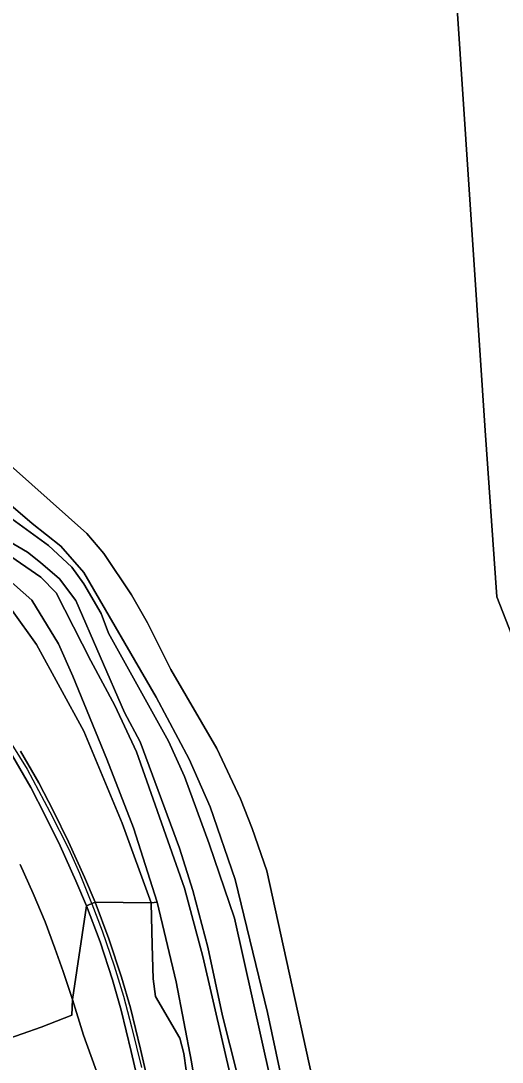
# Model space of a CAD drawing. Extents: x 157793 to 159380, y 380877 to 382313.
# Drawn here: x 158012.7 to 158056.4, y 380977.2 to 381071.7 of the extents above; entities that cross this region are included whole.
import ezdxf

# ---------------------------------------------------------------- set-up
doc = ezdxf.new("R2010")
doc.units = 0
for name, color, linetype in [('IMGEO_Berm_groen', 7, 'Continuous'), ('IMGEO_Geluidsscherm', 7, 'Continuous'), ('IMGEO_Grasland_overig', 7, 'Continuous'), ('IMGEO_Groenvoorziening', 7, 'Continuous'), ('IMGEO_Muur', 7, 'Continuous'), ('IMGEO_Oever', 7, 'Continuous'), ('IMGEO_Rijbaan_autoweg', 7, 'Continuous'), ('IMGEO_Struiken', 7, 'Continuous'), ('IMGEO_Waterloop', 7, 'Continuous')]:
    doc.layers.add(name, color=color, linetype=linetype)

msp = doc.modelspace()

# ---------------------------------------------------------------- linework, layer by layer
at = {"layer": 'IMGEO_Berm_groen'}
for points in [[(158012.648, 380995.115), (158013.826, 380992.47), (158014.922, 380989.909), (158015.808, 380987.531), (158016.543, 380985.4), (158017.402, 380982.846), (158018.683, 380991.365), (158017.715, 380993.625), (158016.276, 380996.811), (158014.926, 380999.571), (158013.612, 381002.122), (158011.96, 381004.983)], [(158023.47, 380975.015), (158022.744, 380978.136), (158021.84, 380981.897), (158021.051, 380984.639), (158019.907, 380988.091), (158018.683, 380991.365), (158017.402, 380982.846), (158018.413, 380979.624), (158019.867, 380975.597)], [(158027.717, 380976.436), (158027.526, 380977.953), (158027.154, 380979.338), (158024.944, 380983.135), (158024.728, 380984.733), (158024.632, 380987.801), (158024.544, 380991.621), (158019.472, 380991.681), (158020.709, 380988.374), (158021.863, 380984.89), (158022.662, 380982.114), (158023.571, 380978.332), (158024.303, 380975.186)]]:
    msp.add_lwpolyline(points, dxfattribs=at)
at = {"layer": 'IMGEO_Geluidsscherm'}
msp.add_lwpolyline([(158011.184, 381007.143), (158013.271, 381003.759), (158015.353, 380999.893), (158017.063, 380996.518), (158018.029, 380994.328), (158019.122, 380991.617), (158019.147, 380991.551), (158020.085, 380989.094), (158021.2, 380985.903), (158022.032, 380983.163), (158022.752, 380980.384), (158023.663, 380976.676)], dxfattribs=at)
at = {"layer": 'IMGEO_Grasland_overig'}
for points in [[(158039.657, 380973.569), (158035.069, 380994.555), (158033.724, 380998.37), (158032.655, 381001.064), (158030.512, 381005.647), (158026.336, 381012.819), (158024.23, 381017.054), (158022.776, 381019.607), (158020.238, 381023.348), (158018.692, 381025.175), (158012.037, 381031.103)], [(158038.576, 380965.482), (158035.11, 380981.673), (158032.178, 380993.766), (158029.904, 381000.343), (158028, 381004.669), (158025.006, 381010.307), (158018.419, 381021.618), (158016.332, 381024.019), (158013.746, 381026.088), (158010.061, 381029.2)], [(158010.061, 381029.2), (158013.746, 381026.088), (158016.332, 381024.019), (158018.419, 381021.618), (158025.006, 381010.307), (158028, 381004.669), (158029.904, 381000.343), (158032.178, 380993.766), (158035.11, 380981.673), (158038.576, 380965.482)], [(158010.185, 381027.703), (158015.233, 381024.074), (158017.342, 381022.107), (158018.419, 381020.589), (158020.003, 381017.918), (158020.66, 381016.133), (158026.128, 381006.319), (158027.592, 381003.106), (158029.824, 380996.981), (158032.125, 380990.24), (158035.399, 380975.586)], [(158012.689, 381005.42), (158014.358, 381002.53), (158015.686, 380999.952), (158017.045, 380997.172), (158018.493, 380993.968), (158019.472, 380991.681), (158024.544, 380991.621), (158021.931, 380998.863), (158018.445, 381007.22), (158014.134, 381015.108), (158011.914, 381018.183)]]:
    msp.add_lwpolyline(points, dxfattribs=at)
msp.add_lwpolyline([(158003.686, 381028.39), (158008.259, 381022.019), (158011.914, 381018.183), (158014.134, 381015.108), (158018.445, 381007.22), (158021.931, 380998.863), (158024.544, 380991.621), (158025.096, 380991.681), (158022.955, 380998.455), (158020.529, 381004.675), (158017.425, 381012.221), (158016.136, 381015.163), (158013.707, 381019.129), (158011.353, 381021.201), (158010.781, 381021.704), (158010.23, 381022.189), (158006.704, 381024.979)], close=True, dxfattribs=at)
at = {"layer": 'IMGEO_Groenvoorziening'}
for points in [[(158065.175, 380995.891), (158055.954, 381019.408), (158054.886, 381034.528), (158046.317, 381163.549), (158039.767, 381165.888), (158037.709, 381178.388), (158035.215, 381178.178), (158019.881, 381197.791), (158019.23, 381206.041), (158018.738, 381212.267), (158021.715, 381212.507), (158027.429, 381212.967)], [(158058.211, 381110.918), (158054.334, 381160.498), (158053.899, 381166.074), (158056.161, 381166.26), (158054.909, 381179.836), (158052.682, 381183.227), (158050.517, 381211.312), (158039.034, 381210.37), (158038.773, 381213.455), (158034.585, 381213.111), (158034.869, 381210.038), (158027.452, 381209.42), (158028.11, 381199.967), (158024.833, 381197.293), (158036.947, 381181.933), (158037.709, 381178.388), (158039.767, 381165.888), (158046.317, 381163.549), (158054.886, 381034.528), (158055.954, 381019.408), (158065.175, 380995.891)], [(157978.213, 381077.766), (157985.988, 381062.847), (157988.162, 381059.338), (157988.499, 381059.51), (157989.832, 381060.205), (157994.235, 381053.497), (157998.892, 381046.614), (158002.804, 381041.203), (158012.037, 381031.103), (158018.692, 381025.175), (158020.238, 381023.348), (158022.776, 381019.607), (158024.23, 381017.054), (158026.336, 381012.819), (158030.512, 381005.647), (158032.655, 381001.064), (158033.724, 380998.37), (158035.069, 380994.555), (158039.657, 380973.569)]]:
    msp.add_lwpolyline(points, dxfattribs=at)
at = {"layer": 'IMGEO_Muur'}
for points in [[(158011.96, 381004.983), (158013.612, 381002.122), (158014.926, 380999.571), (158016.276, 380996.811), (158017.715, 380993.625), (158018.683, 380991.365), (158019.472, 380991.681), (158018.493, 380993.968), (158017.045, 380997.172), (158015.686, 380999.952), (158014.358, 381002.53), (158012.689, 381005.42)], [(158024.303, 380975.186), (158023.571, 380978.332), (158022.662, 380982.114), (158021.863, 380984.89), (158020.709, 380988.374), (158019.472, 380991.681), (158018.683, 380991.365), (158019.907, 380988.091), (158021.051, 380984.639), (158021.84, 380981.897), (158022.744, 380978.136), (158023.47, 380975.015)]]:
    msp.add_lwpolyline(points, dxfattribs=at)
at = {"layer": 'IMGEO_Oever'}
for points in [[(158035.399, 380975.586), (158032.125, 380990.24), (158029.824, 380996.981), (158027.592, 381003.106), (158026.128, 381006.319), (158020.66, 381016.133), (158020.003, 381017.918), (158018.419, 381020.589), (158017.342, 381022.107), (158015.233, 381024.074), (158010.185, 381027.703)], [(158033.655, 380967.653), (158029.235, 380986.749), (158027.576, 380992.962), (158023.229, 381005.342), (158021.246, 381009.562), (158019.066, 381013.607), (158015.924, 381019.795), (158014.52, 381021.217), (158008.566, 381025.279)], [(158011.189, 381024.716), (158013.326, 381023.492), (158014.502, 381022.535), (158016.218, 381021.045), (158017.707, 381019.092), (158022.141, 381008.921), (158023.538, 381006.263), (158027.124, 380996.611), (158028.348, 380992.749), (158029.712, 380987.595), (158031.042, 380981.368), (158033.024, 380973.479)], [(158011.353, 381021.201), (158013.707, 381019.129), (158016.136, 381015.163), (158017.425, 381012.221), (158020.529, 381004.675), (158022.955, 380998.455), (158025.096, 380991.681), (158026.81, 380984.467), (158028.224, 380977.201), (158030.338, 380964.402)]]:
    msp.add_lwpolyline(points, dxfattribs=at)
at = {"layer": 'IMGEO_Rijbaan_autoweg'}
for points in [[(158011.093, 380979.144), (158014.563, 380980.335), (158017.337, 380981.44), (158017.402, 380982.846), (158016.543, 380985.4), (158015.808, 380987.531), (158014.922, 380989.909), (158013.826, 380992.47), (158012.648, 380995.115)], [(158019.867, 380975.597), (158018.413, 380979.624), (158017.402, 380982.846), (158017.337, 380981.44), (158014.563, 380980.335), (158011.093, 380979.144), (158010.69, 380978.734), (158011.504, 380975.819)]]:
    msp.add_lwpolyline(points, dxfattribs=at)
at = {"layer": 'IMGEO_Struiken'}
msp.add_lwpolyline([(158030.338, 380964.402), (158028.224, 380977.201), (158026.81, 380984.467), (158025.096, 380991.681), (158024.544, 380991.621), (158024.632, 380987.801), (158024.728, 380984.733), (158024.944, 380983.135), (158027.154, 380979.338), (158027.526, 380977.953), (158027.717, 380976.436)], dxfattribs=at)
at = {"layer": 'IMGEO_Waterloop'}
for points in [[(158008.566, 381025.279), (158014.52, 381021.217), (158015.924, 381019.795), (158019.066, 381013.607), (158021.246, 381009.562), (158023.229, 381005.342), (158027.576, 380992.962), (158029.235, 380986.749), (158033.655, 380967.653)], [(158033.024, 380973.479), (158031.042, 380981.368), (158029.712, 380987.595), (158028.348, 380992.749), (158027.124, 380996.611), (158023.538, 381006.263), (158022.141, 381008.921), (158017.707, 381019.092), (158016.218, 381021.045), (158014.502, 381022.535), (158013.326, 381023.492), (158011.189, 381024.716)]]:
    msp.add_lwpolyline(points, dxfattribs=at)

doc.saveas('drawing.dxf')
